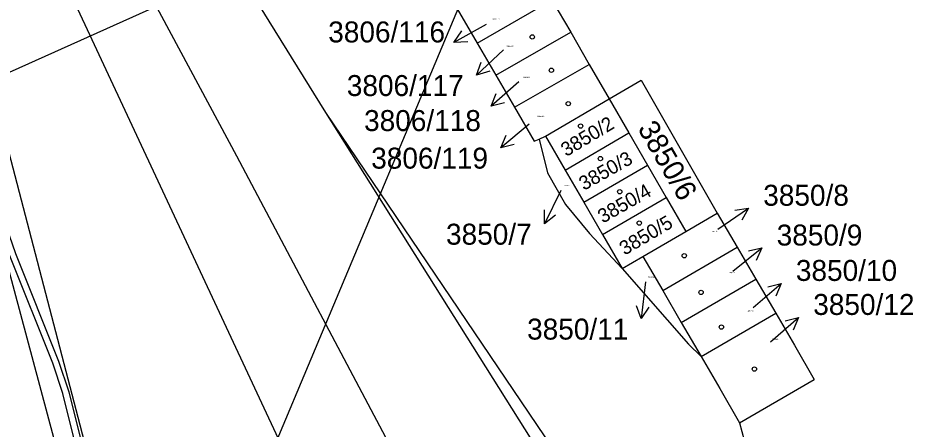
# Model space of a CAD drawing. Extents: x -735092 to -733385, y -1122435 to -1118992.
# Drawn here: x -734271.7 to -734199.1, y -1121325.7 to -1121292.4 of the extents above; entities that cross this region are included whole.
import ezdxf

# ---------------------------------------------------------------- set-up
doc = ezdxf.new("R2010")
doc.units = 0
for name, color, linetype in [('Vrstva 1', 7, 'Continuous'), ('Vrstva 10', 7, 'Continuous'), ('Vrstva 12', 7, 'Continuous'), ('Vrstva 16', 7, 'Continuous'), ('Vrstva 18', 7, 'Continuous'), ('Vrstva 19', 7, 'Continuous'), ('Vrstva 25', 7, 'Continuous'), ('Vrstva 27', 7, 'Continuous')]:
    doc.layers.add(name, color=color, linetype=linetype)

msp = doc.modelspace()

# ---------------------------------------------------------------- linework, layer by layer
at = {"layer": 'Vrstva 1'}
for points in [[(-734266.35, -1121268.46), (-734246.74, -1121300.05)], [(-734272.61, -1121279.33), (-734227.25, -1121376.46)], [(-734234.44, -1121294.41), (-734228.37, -1121290.91)], [(-734228.37, -1121290.91), (-734226.85, -1121293.53)], [(-734236.05, -1121291.64), (-734234.44, -1121294.41)], [(-734232.93, -1121297.01), (-734226.85, -1121293.53)], [(-734226.85, -1121293.53), (-734225.34, -1121296.14)], [(-734234.44, -1121294.41), (-734232.93, -1121297.01)], [(-734274.3, -1121296.34), (-734258.93, -1121355.16)], [(-734231.42, -1121299.61), (-734225.34, -1121296.14)], [(-734225.34, -1121296.14), (-734223.72, -1121298.93)], [(-734232.93, -1121297.01), (-734231.42, -1121299.61)], [(-734223.72, -1121298.93), (-734221.13, -1121297.42)], [(-734221.13, -1121297.42), (-734214.96, -1121308.21)], [(-734228.9, -1121301.97), (-734223.72, -1121298.93)], [(-734223.72, -1121298.93), (-734222.12, -1121301.7)], [(-734246.74, -1121300.05), (-734208.65, -1121356.34)], [(-734246.74, -1121300.05), (-734208.71, -1121360.5)], [(-734231.42, -1121299.61), (-734229.81, -1121302.38)], [(-734229.81, -1121302.38), (-734229.41, -1121302.2)], [(-734229.41, -1121302.2), (-734228.9, -1121301.97)], [(-734229.41, -1121302.2), (-734228.74, -1121304.94)], [(-734228.9, -1121301.97), (-734227.3, -1121304.72)], [(-734227.3, -1121304.72), (-734222.12, -1121301.7)], [(-734222.12, -1121301.7), (-734220.61, -1121304.31)], [(-734274.73, -1121304.47), (-734258.22, -1121366.04)], [(-734225.79, -1121307.32), (-734220.61, -1121304.31)], [(-734220.61, -1121304.31), (-734219.1, -1121306.93)], [(-734228.74, -1121304.94), (-734227.28, -1121307.52)], [(-734227.3, -1121304.72), (-734225.79, -1121307.32)], [(-734225.79, -1121307.32), (-734224.27, -1121309.94)], [(-734224.27, -1121309.94), (-734219.1, -1121306.93)], [(-734219.1, -1121306.93), (-734217.5, -1121309.69)], [(-734227.28, -1121307.52), (-734225.31, -1121309.85)], [(-734217.5, -1121309.69), (-734214.96, -1121308.21)], [(-734214.96, -1121308.21), (-734213.34, -1121310.97)], [(-734225.31, -1121309.85), (-734222.67, -1121312.69)], [(-734224.27, -1121309.94), (-734222.67, -1121312.69)], [(-734220.99, -1121311.72), (-734217.5, -1121309.69)], [(-734219.38, -1121314.48), (-734213.34, -1121310.97)], [(-734213.34, -1121310.97), (-734211.82, -1121313.57)], [(-734222.67, -1121312.69), (-734220.99, -1121311.72)], [(-734220.99, -1121311.72), (-734219.38, -1121314.48)], [(-734222.67, -1121312.69), (-734217.29, -1121318.84)], [(-734217.87, -1121317.08), (-734211.82, -1121313.57)], [(-734211.82, -1121313.57), (-734210.2, -1121316.33)], [(-734219.38, -1121314.48), (-734217.87, -1121317.08)], [(-734216.26, -1121319.85), (-734210.2, -1121316.33)], [(-734210.2, -1121316.33), (-734208.69, -1121318.93)], [(-734217.87, -1121317.08), (-734216.26, -1121319.85)], [(-734217.29, -1121318.84), (-734216.26, -1121319.85)], [(-734208.69, -1121318.93), (-734207.08, -1121321.7)], [(-734216.26, -1121319.85), (-734214.75, -1121322.45)], [(-734213.14, -1121325.22), (-734207.08, -1121321.7)], [(-734214.75, -1121322.45), (-734213.14, -1121325.22)], [(-734213.14, -1121325.22), (-734212.76, -1121326.62)]]:
    msp.add_lwpolyline(points, dxfattribs=at)
at = {"layer": 'Vrstva 10'}
for points in [[(-734253.94, -1121303.58), (-734266.9, -1121279.43)], [(-734240.39, -1121329.16), (-734253.94, -1121303.58)]]:
    msp.add_lwpolyline(points, dxfattribs=at)
at = {"layer": 'Vrstva 12'}
for points in [[(-734360.81, -1121336.42), (-734230.19, -1121277.82)], [(-734291.48, -1121423.67), (-734230.19, -1121277.82)]]:
    msp.add_lwpolyline(points, dxfattribs=at)
at = {"layer": 'Vrstva 25'}
for points in [[(-734233.7, -1121292.9), (-734236.323, -1121294.354)], [(-734235.206, -1121294.306), (-734236.323, -1121294.354), (-734235.691, -1121293.432)], [(-734232.3, -1121294.97), (-734234.497, -1121297.012)], [(-734233.424, -1121296.697), (-734234.497, -1121297.012), (-734234.105, -1121295.965)], [(-734231.05, -1121297.57), (-734233.31, -1121299.542)], [(-734232.228, -1121299.261), (-734233.31, -1121299.542), (-734232.885, -1121298.507)], [(-734230.22, -1121300.98), (-734232.521, -1121302.904)], [(-734231.433, -1121302.646), (-734232.521, -1121302.904), (-734232.075, -1121301.879)], [(-734227.66, -1121306.37), (-734228.975, -1121309.066)], [(-734228.087, -1121308.386), (-734228.975, -1121309.066), (-734228.986, -1121307.948)], [(-734214.9, -1121309.5), (-734212.425, -1121307.806)], [(-734213.533, -1121307.958), (-734212.425, -1121307.806), (-734212.968, -1121308.783)], [(-734213.68, -1121312.91), (-734211.336, -1121311.039)], [(-734212.429, -1121311.272), (-734211.336, -1121311.039), (-734211.806, -1121312.054)], [(-734220.78, -1121313.79), (-734221.13, -1121316.769)], [(-734212.05, -1121315.87), (-734209.776, -1121313.914)], [(-734210.86, -1121314.187), (-734209.776, -1121313.914), (-734210.208, -1121314.945)], [(-734220.517, -1121315.834), (-734221.13, -1121316.769), (-734221.509, -1121315.718)], [(-734210.63, -1121318.64), (-734208.363, -1121316.676)], [(-734209.446, -1121316.953), (-734208.363, -1121316.676), (-734208.791, -1121317.709)]]:
    msp.add_lwpolyline(points, dxfattribs=at)
for centre in [(-734229.97, -1121293.91), (-734228.41, -1121296.62), (-734227.05, -1121299.33), (-734226.05, -1121301.15), (-734224.44, -1121303.79), (-734222.87, -1121306.48), (-734221.28, -1121309.02), (-734217.63, -1121311.67), (-734216.27, -1121314.64), (-734214.61, -1121317.45), (-734211.94, -1121320.86)]:
    msp.add_circle(centre, 0.175, dxfattribs=at)
at = {"layer": 'Vrstva 27'}
for points in [[(-734264.6, -1121336.74), (-734268.06, -1121322.85), (-734268.89, -1121320.39), (-734272.37, -1121311.67), (-734273.16, -1121309.46), (-734274.85, -1121304.01), (-734275.45, -1121301.78), (-734275.52, -1121301.06), (-734275.34, -1121298.12), (-734275.25, -1121294.88), (-734278.32, -1121281.89), (-734280.09, -1121275.43), (-734280.55, -1121272.25), (-734282.83, -1121266.14), (-734284.86, -1121261.81), (-734285.73, -1121260.12), (-734289.84, -1121252.88), (-734292.69, -1121247.5), (-734295.71, -1121242.37), (-734296.96, -1121240.36), (-734301.22, -1121233.75), (-734305.37, -1121225.89)], [(-734304.93, -1121225.65), (-734300.78, -1121233.49), (-734296.54, -1121240.1), (-734295.29, -1121242.11), (-734292.25, -1121247.26), (-734289.4, -1121252.64), (-734285.29, -1121259.88), (-734284.42, -1121261.59), (-734282.37, -1121265.94), (-734280.07, -1121272.13), (-734279.6, -1121275.33), (-734277.84, -1121281.77), (-734274.75, -1121294.82), (-734274.84, -1121298.14), (-734275.02, -1121301.05), (-734274.91, -1121302.12), (-734272.68, -1121309.3), (-734271.91, -1121311.49), (-734268.42, -1121320.21), (-734267.58, -1121322.71), (-734264.12, -1121336.62)]]:
    msp.add_lwpolyline(points, dxfattribs=at)

# ---------------------------------------------------------------- texts
at = {"layer": 'Vrstva 16'}
for s, p in [('3806/116', (-734246.528, -1121294.36)), ('3806/117', (-734245.018, -1121298.71)), ('3806/118', (-734243.618, -1121301.55)), ('3806/119', (-734243.038, -1121304.6)), ('3850/8', (-734211.22, -1121307.61)), ('3850/7', (-734236.967, -1121310.77)), ('3850/9', (-734210.13, -1121310.84)), ('3850/10', (-734208.57, -1121313.71)), ('3850/12', (-734207.16, -1121316.47)), ('3850/11', (-734230.387, -1121318.47))]:
    msp.add_text(s, height=1.7, dxfattribs=at).set_placement(p)
at = {"layer": 'Vrstva 18'}
msp.add_text('3850/6', height=1.7, rotation=300.20239, dxfattribs=at).set_placement((-734221.457, -1121301.342))
for s, p in [('3850/7', (-734227.38, -1121306.02)), ('3850/11', (-734220.56, -1121313.44))]:
    msp.add_text(s, height=0.1, dxfattribs=at).set_placement(p)
at = {"layer": 'Vrstva 19'}
for s, p in [('3806/116', (-734233.21, -1121292.54)), ('3806/117', (-734232.06, -1121294.73)), ('3806/118', (-734230.71, -1121297.25)), ('3806/119', (-734229.57, -1121300.4)), ('3850/8', (-734215.35, -1121309.75)), ('3850/9', (-734213.94, -1121313.08)), ('3850/10', (-734212.48, -1121316.21)), ('3850/12', (-734210.5, -1121318.5))]:
    msp.add_text(s, height=0.1, dxfattribs=at).set_placement(p)
for s, rotation, p in [('3850/2', 30.90024, (-734227.212, -1121303.666)), ('3850/3', 29.40023, (-734225.774, -1121306.408)), ('3850/4', 29.80024, (-734224.236, -1121309.068)), ('3850/5', 30.50024, (-734222.47, -1121311.667))]:
    msp.add_text(s, height=1.14, rotation=rotation, dxfattribs=at).set_placement(p)

doc.saveas('drawing.dxf')
